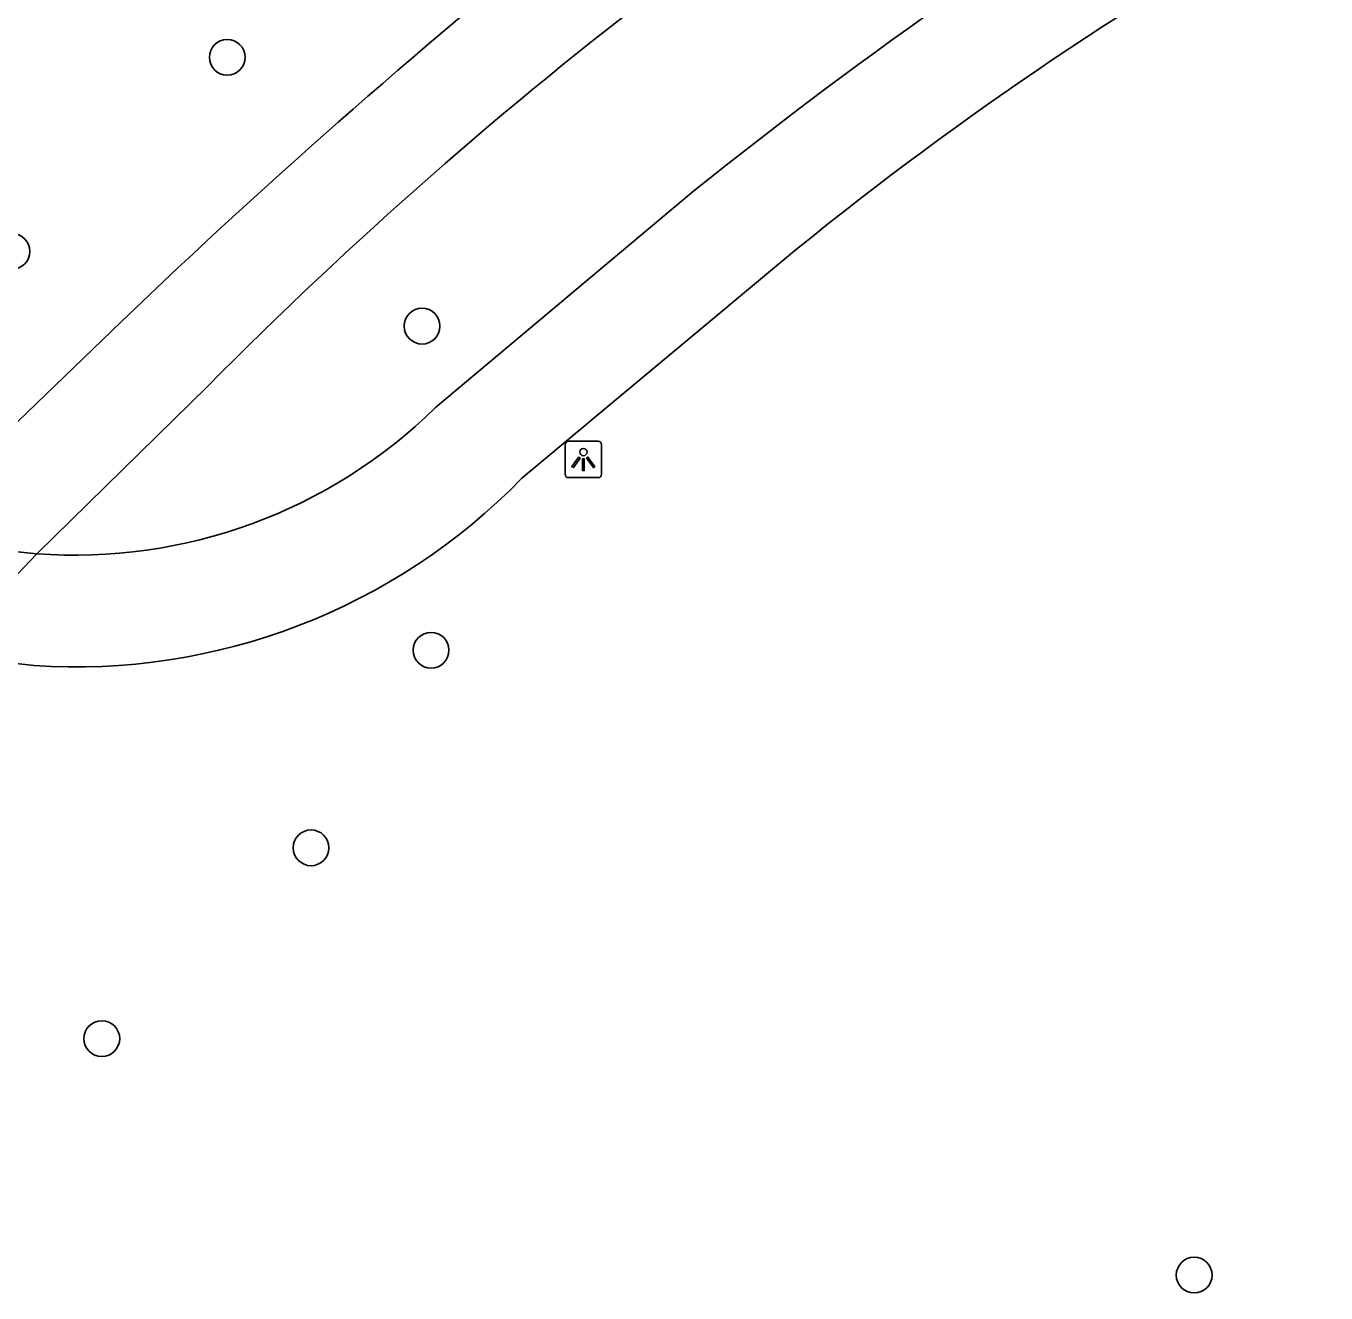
# Model space of a CAD drawing. Extents: x 162026 to 163499, y 387297 to 388169.
# Drawn here: x 162585.7 to 162621.24, y 387893.98 to 387928.6 of the extents above; entities that cross this region are included whole.
import ezdxf

# ---------------------------------------------------------------- set-up
doc = ezdxf.new("R2010")
doc.units = 0
for name, color, linetype in [('IMGEO_Boom', 7, 'Continuous'), ('IMGEO_Fietspad_open', 7, 'Continuous'), ('IMGEO_Lichtpunt', 7, 'Continuous'), ('IMGEO_Voetpad_halfverhard', 7, 'Continuous')]:
    doc.layers.add(name, color=color, linetype=linetype)

msp = doc.modelspace()

# ---------------------------------------------------------------- linework, layer by layer
at = {"layer": 'IMGEO_Boom'}
for centre in [(162591.198, 387927.742), (162585.313, 387922.44), (162596.524, 387920.397), (162596.77, 387911.541), (162593.488, 387906.143), (162587.769, 387900.929), (162617.633, 387894.469)]:
    msp.add_circle(centre, 0.489, dxfattribs=at)
at = {"layer": 'IMGEO_Fietspad_open'}
for points in [[(162603.952, 387924.09), (162596.89, 387918.172)], [(162606.761, 387922.499), (162599.249, 387916.242)], [(162585.992, 387914.176), (162582.125, 387914.574)], [(162585.992, 387914.176), (162583.349, 387911.41)], [(162585.916, 387911.125), (162583.349, 387911.41)]]:
    msp.add_lwpolyline(points, dxfattribs=at)
for centre, radius, start, end in [((162684.458, 387823.884), 128.54, 120.71257, 128.77874), ((162668.098, 387846.877), 97.37, 118.76825, 129.04555), ((162587.027, 387928.211), 14.073, 265.7805, 314.4928), ((162587.057, 387928.081), 16.995, 266.151, 315.841)]:
    msp.add_arc(centre, radius, start, end, dxfattribs=at)
at = {"layer": 'IMGEO_Lichtpunt'}
for p, q in [((162600.436, 387917.158), (162600.436, 387916.351)), ((162600.436, 387917.158), (162600.436, 387916.351)), ((162601.338, 387917.253), (162600.53, 387917.253)), ((162601.338, 387917.253), (162600.53, 387917.253)), ((162601.432, 387916.351), (162601.432, 387917.158)), ((162601.432, 387916.351), (162601.432, 387917.158)), ((162600.53, 387916.257), (162601.338, 387916.257)), ((162600.53, 387916.257), (162601.338, 387916.257))]:
    msp.add_line(p, q, dxfattribs=at)
for points in [[(162600.81, 387916.822), (162600.849, 387916.794), (162600.661, 387916.532), (162600.623, 387916.559), (162600.81, 387916.822)], [(162600.912, 387916.774), (162600.959, 387916.774), (162600.959, 387916.452), (162600.912, 387916.452), (162600.912, 387916.774)], [(162601.022, 387916.794), (162601.06, 387916.821), (162601.247, 387916.559), (162601.208, 387916.531), (162601.022, 387916.794)]]:
    msp.add_lwpolyline(points, dxfattribs=at)
msp.add_circle((162600.935, 387916.956), 0.0994, dxfattribs=at)
for centre, start, end in [((162600.53, 387917.158), 90, 180), ((162600.53, 387917.158), 90, 180), ((162601.338, 387917.158), 0, 90), ((162601.338, 387917.158), 0, 90), ((162600.53, 387916.351), 180, 270), ((162600.53, 387916.351), 180, 270), ((162601.338, 387916.351), 270, 0), ((162601.338, 387916.351), 270, 360)]:
    msp.add_arc(centre, 0.0946, start, end, dxfattribs=at)
at = {"layer": 'IMGEO_Voetpad_halfverhard'}
for points in [[(162588.29, 387920.508), (162582.125, 387914.574)], [(162585.992, 387914.176), (162590.667, 387918.755)]]:
    msp.add_lwpolyline(points, dxfattribs=at)
for centre, radius, start, end in [((162716.884, 387786.545), 185.695, 128.51584, 133.82845), ((162674.51, 387835.867), 117.898, 127.18459, 135.32826)]:
    msp.add_arc(centre, radius, start, end, dxfattribs=at)

doc.saveas('drawing.dxf')
